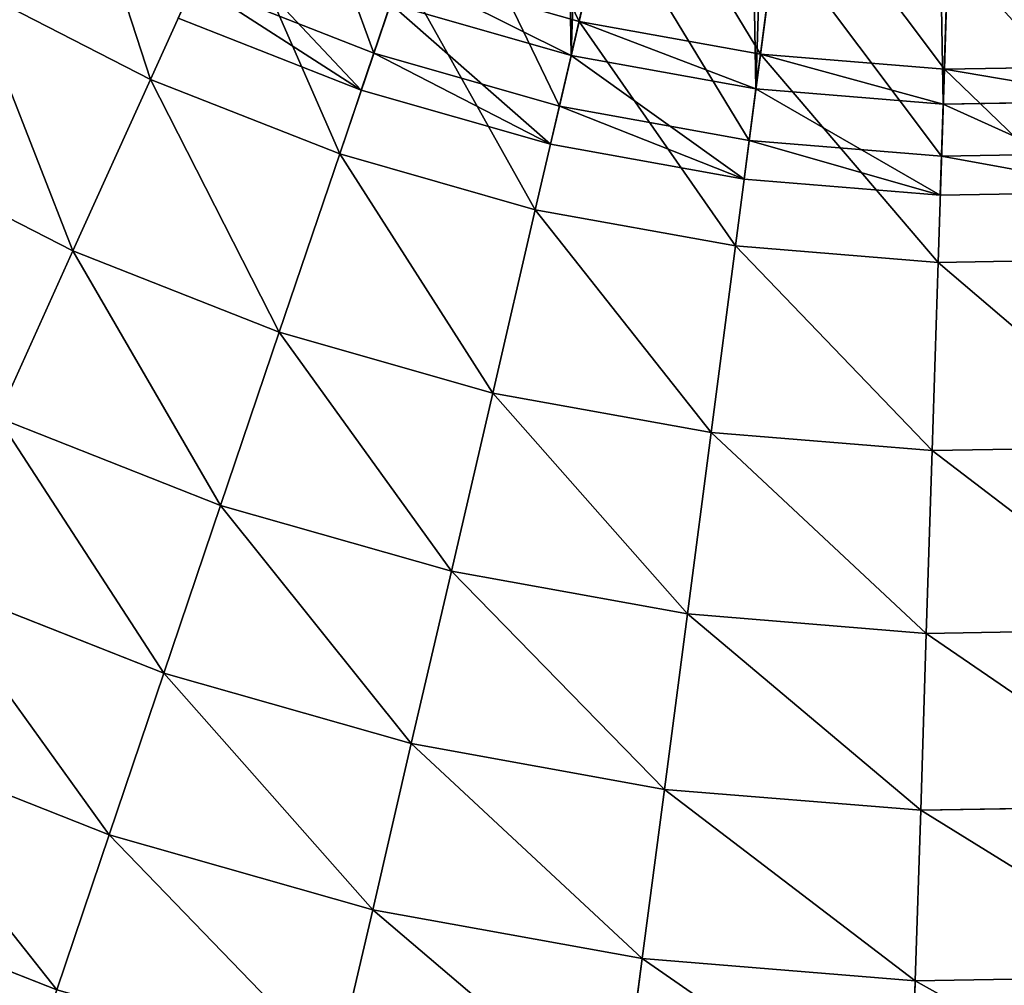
# Model space of a CAD drawing. Extents: x 5 to 635, y -14 to 121.
# Tile 333 of 453: x 574 to 585, y 22 to 33. Entities that reach past the tile are written whole.
import ezdxf

# ---------------------------------------------------------------- set-up
doc = ezdxf.new("R2010")
doc.units = 0
doc.layers.get('0').update_dxf_attribs({"color": 13, "linetype": 'CONTINUOUS'})

# ---------------------------------------------------------------- blocks, each defined once
blk = doc.blocks.new('COMPONENT_4')
for p, q in [((45.653, 31.373, 3.746), (45.145, 29.185, 4.74)), ((45.653, 31.373, 96.134), (45.145, 29.185, 95.139)), ((47.497, 31.039, 3.746), (47.206, 28.812, 4.74)), ((47.206, 28.812, 95.139), (47.497, 31.039, 96.134)), ((49.365, 30.887, 3.746), (49.294, 28.642, 4.74)), ((49.294, 28.642, 95.139), (49.365, 30.887, 96.134)), ((41.182, 30.527, 4.74), (40.278, 28.527, 5.844)), ((41.182, 30.527, 95.139), (40.278, 28.527, 94.036)), ((43.13, 29.758, 4.74), (42.427, 27.68, 5.844)), ((42.427, 27.68, 94.036), (43.13, 29.758, 95.139)), ((43.13, 29.758, 4.74), (45.145, 29.185, 4.74)), ((43.13, 29.758, 95.139), (45.145, 29.185, 95.139)), ((38.222, 29.58, 5.844), (40.278, 28.527, 5.844)), ((38.222, 29.58, 94.036), (40.278, 28.527, 94.036)), ((45.145, 29.185, 4.74), (44.648, 27.047, 5.844)), ((45.145, 29.185, 95.139), (44.648, 27.047, 94.036)), ((45.145, 29.185, 4.74), (47.206, 28.812, 4.74)), ((45.145, 29.185, 95.139), (47.206, 28.812, 95.139)), ((47.206, 28.812, 4.74), (46.921, 26.635, 5.844)), ((46.921, 26.635, 94.036), (47.206, 28.812, 95.139)), ((47.206, 28.812, 4.74), (49.294, 28.642, 4.74)), ((47.206, 28.812, 95.139), (49.294, 28.642, 95.139)), ((49.294, 28.642, 4.74), (49.224, 26.449, 5.844)), ((49.224, 26.449, 94.036), (49.294, 28.642, 95.139)), ((49.294, 28.642, 4.74), (51.388, 28.678, 4.74)), ((49.294, 28.642, 95.139), (51.388, 28.678, 95.139)), ((40.278, 28.527, 5.844), (39.397, 26.579, 7.053)), ((40.278, 28.527, 94.036), (39.397, 26.579, 92.826)), ((40.278, 28.527, 5.844), (42.427, 27.68, 5.844)), ((40.278, 28.527, 94.036), (42.427, 27.68, 94.036)), ((37.155, 27.728, 7.053), (39.397, 26.579, 7.053)), ((37.155, 27.728, 92.826), (39.397, 26.579, 92.826)), ((42.427, 27.68, 5.844), (41.741, 25.655, 7.053)), ((41.741, 25.655, 92.826), (42.427, 27.68, 94.036)), ((42.427, 27.68, 5.844), (44.648, 27.047, 5.844)), ((42.427, 27.68, 94.036), (44.648, 27.047, 94.036)), ((44.648, 27.047, 5.844), (44.165, 24.965, 7.053)), ((44.648, 27.047, 94.036), (44.165, 24.965, 92.826)), ((44.648, 27.047, 5.844), (46.921, 26.635, 5.844)), ((44.648, 27.047, 94.036), (46.921, 26.635, 94.036)), ((46.921, 26.635, 5.844), (46.644, 24.516, 7.053)), ((46.644, 24.516, 92.826), (46.921, 26.635, 94.036)), ((46.921, 26.635, 5.844), (49.224, 26.449, 5.844)), ((46.921, 26.635, 94.036), (49.224, 26.449, 94.036)), ((39.397, 26.579, 7.053), (38.542, 24.687, 8.366)), ((39.397, 26.579, 92.826), (38.542, 24.687, 91.513)), ((39.397, 26.579, 7.053), (41.741, 25.655, 7.053)), ((39.397, 26.579, 92.826), (41.741, 25.655, 92.826)), ((49.224, 26.449, 5.844), (49.155, 24.312, 7.053)), ((49.155, 24.312, 92.826), (49.224, 26.449, 94.036)), ((49.224, 26.449, 5.844), (51.533, 26.488, 5.844)), ((49.224, 26.449, 94.036), (51.533, 26.488, 94.036)), ((41.741, 25.655, 7.053), (41.075, 23.688, 8.366)), ((41.075, 23.688, 91.513), (41.741, 25.655, 92.826)), ((41.741, 25.655, 7.053), (44.165, 24.965, 7.053)), ((41.741, 25.655, 92.826), (44.165, 24.965, 92.826)), ((44.165, 24.965, 7.053), (43.695, 22.943, 8.366)), ((44.165, 24.965, 92.826), (43.695, 22.943, 91.513)), ((44.165, 24.965, 7.053), (46.644, 24.516, 7.053)), ((44.165, 24.965, 92.826), (46.644, 24.516, 92.826)), ((38.542, 24.687, 8.366), (41.075, 23.688, 8.366)), ((38.542, 24.687, 91.513), (41.075, 23.688, 91.513)), ((46.644, 24.516, 7.053), (46.375, 22.457, 8.366)), ((46.375, 22.457, 91.513), (46.644, 24.516, 92.826)), ((46.644, 24.516, 7.053), (49.155, 24.312, 7.053)), ((46.644, 24.516, 92.826), (49.155, 24.312, 92.826)), ((49.155, 24.312, 7.053), (49.089, 22.237, 8.366)), ((49.089, 22.237, 91.513), (49.155, 24.312, 92.826)), ((49.155, 24.312, 7.053), (51.675, 24.355, 7.053)), ((49.155, 24.312, 92.826), (51.675, 24.355, 92.826)), ((41.075, 23.688, 8.366), (40.431, 21.786, 9.779)), ((40.431, 21.786, 90.1), (41.075, 23.688, 91.513)), ((41.075, 23.688, 8.366), (43.695, 22.943, 8.366)), ((41.075, 23.688, 91.513), (43.695, 22.943, 91.513)), ((43.695, 22.943, 8.366), (43.24, 20.986, 9.779)), ((43.695, 22.943, 91.513), (43.24, 20.986, 90.1)), ((43.695, 22.943, 8.366), (46.375, 22.457, 8.366)), ((43.695, 22.943, 91.513), (46.375, 22.457, 91.513)), ((37.714, 22.857, 9.779), (40.431, 21.786, 9.779)), ((37.714, 22.857, 90.1), (40.431, 21.786, 90.1)), ((46.375, 22.457, 8.366), (46.114, 20.465, 9.779)), ((46.114, 20.465, 90.1), (46.375, 22.457, 91.513)), ((46.375, 22.457, 8.366), (49.089, 22.237, 8.366)), ((46.375, 22.457, 91.513), (49.089, 22.237, 91.513)), ((49.089, 22.237, 8.366), (51.812, 22.284, 8.366)), ((49.089, 22.237, 91.513), (51.812, 22.284, 91.513)), ((49.089, 22.237, 8.366), (49.025, 20.229, 9.779)), ((49.025, 20.229, 90.1), (49.089, 22.237, 91.513)), ((40.431, 21.786, 9.779), (39.81, 19.951, 11.289)), ((39.81, 19.951, 88.59), (40.431, 21.786, 90.1)), ((40.431, 21.786, 9.779), (43.24, 20.986, 9.779)), ((40.431, 21.786, 90.1), (43.24, 20.986, 90.1)), ((36.916, 21.092, 11.289), (39.81, 19.951, 11.289)), ((36.916, 21.092, 88.59), (39.81, 19.951, 88.59)), ((43.24, 20.986, 9.779), (42.802, 19.099, 11.289)), ((43.24, 20.986, 90.1), (42.802, 19.099, 88.59)), ((43.24, 20.986, 9.779), (46.114, 20.465, 9.779)), ((43.24, 20.986, 90.1), (46.114, 20.465, 90.1)), ((46.114, 20.465, 9.779), (45.863, 18.545, 11.289)), ((45.863, 18.545, 88.59), (46.114, 20.465, 90.1)), ((46.114, 20.465, 9.779), (49.025, 20.229, 9.779)), ((46.114, 20.465, 90.1), (49.025, 20.229, 90.1)), ((49.025, 20.229, 9.779), (51.945, 20.279, 9.779)), ((49.025, 20.229, 90.1), (51.945, 20.279, 90.1)), ((49.025, 20.229, 9.779), (48.963, 18.293, 11.289)), ((48.963, 18.293, 88.59), (49.025, 20.229, 90.1)), ((39.81, 19.951, 11.289), (39.214, 18.189, 12.892)), ((39.214, 18.189, 86.987), (39.81, 19.951, 88.59)), ((39.81, 19.951, 11.289), (42.802, 19.099, 11.289)), ((39.81, 19.951, 88.59), (42.802, 19.099, 88.59)), ((36.15, 19.396, 12.892), (39.214, 18.189, 12.892)), ((36.15, 19.396, 86.987), (39.214, 18.189, 86.987)), ((42.802, 19.099, 11.289), (42.381, 17.287, 12.892)), ((42.802, 19.099, 88.59), (42.381, 17.287, 86.987)), ((42.802, 19.099, 11.289), (45.863, 18.545, 11.289)), ((42.802, 19.099, 88.59), (45.863, 18.545, 88.59)), ((45.863, 18.545, 11.289), (45.621, 16.7, 12.892)), ((45.621, 16.7, 86.987), (45.863, 18.545, 88.59)), ((45.863, 18.545, 11.289), (48.963, 18.293, 11.289)), ((45.863, 18.545, 88.59), (48.963, 18.293, 88.59)), ((48.963, 18.293, 11.289), (52.073, 18.346, 11.289)), ((48.963, 18.293, 88.59), (52.073, 18.346, 88.59)), ((48.963, 18.293, 11.289), (48.904, 16.433, 12.892)), ((48.904, 16.433, 86.987), (48.963, 18.293, 88.59))]:
    blk.add_line(p, q)
mesh = blk.add_polyface()
corners = [(43.851, 31.886, 3.746), (45.145, 29.185, 4.74), (43.13, 29.758, 4.74), (45.653, 31.373, 3.746)]
mesh.append_faces([[corners[k] for k in face] for face in [(0, 1, 2), (1, 0, 3)]], dxfattribs={"vtx0": -1})
mesh = blk.add_polyface()
corners = [(45.145, 29.185, 95.139), (43.851, 31.886, 96.134), (43.13, 29.758, 95.139), (45.653, 31.373, 96.134)]
mesh.append_faces([[corners[k] for k in face] for face in [(0, 1, 2), (1, 0, 3)]], dxfattribs={"vtx0": -1})
mesh = blk.add_polyface()
corners = [(39.318, 31.482, 4.74), (40.278, 28.527, 5.844), (38.222, 29.58, 5.844), (41.182, 30.527, 4.74)]
mesh.append_faces([[corners[k] for k in face] for face in [(0, 1, 2), (1, 0, 3)]], dxfattribs={"vtx0": -1})
mesh = blk.add_polyface()
corners = [(40.278, 28.527, 94.036), (39.318, 31.482, 95.139), (38.222, 29.58, 94.036), (41.182, 30.527, 95.139)]
mesh.append_faces([[corners[k] for k in face] for face in [(0, 1, 2), (1, 0, 3)]], dxfattribs={"vtx0": -1})
mesh = blk.add_polyface()
corners = [(45.653, 31.373, 3.746), (47.206, 28.812, 4.74), (45.145, 29.185, 4.74), (47.497, 31.039, 3.746)]
mesh.append_faces([[corners[k] for k in face] for face in [(0, 1, 2), (1, 0, 3)]], dxfattribs={"vtx0": -1})
mesh = blk.add_polyface()
corners = [(47.206, 28.812, 95.139), (45.653, 31.373, 96.134), (45.145, 29.185, 95.139), (47.497, 31.039, 96.134)]
mesh.append_faces([[corners[k] for k in face] for face in [(0, 1, 2), (1, 0, 3)]], dxfattribs={"vtx0": -1})
mesh = blk.add_polyface()
corners = [(47.497, 31.039, 3.746), (49.294, 28.642, 4.74), (47.206, 28.812, 4.74), (49.365, 30.887, 3.746)]
mesh.append_faces([[corners[k] for k in face] for face in [(0, 1, 2), (1, 0, 3)]], dxfattribs={"vtx0": -1})
mesh = blk.add_polyface()
corners = [(49.294, 28.642, 95.139), (47.497, 31.039, 96.134), (47.206, 28.812, 95.139), (49.365, 30.887, 96.134)]
mesh.append_faces([[corners[k] for k in face] for face in [(0, 1, 2), (1, 0, 3)]], dxfattribs={"vtx0": -1})
mesh = blk.add_polyface()
corners = [(49.365, 30.887, 3.746), (51.388, 28.678, 4.74), (49.294, 28.642, 4.74), (51.239, 30.92, 3.746)]
mesh.append_faces([[corners[k] for k in face] for face in [(0, 1, 2), (1, 0, 3)]], dxfattribs={"vtx0": -1})
mesh = blk.add_polyface()
corners = [(51.388, 28.678, 95.139), (49.365, 30.887, 96.134), (49.294, 28.642, 95.139), (51.239, 30.92, 96.134)]
mesh.append_faces([[corners[k] for k in face] for face in [(0, 1, 2), (1, 0, 3)]], dxfattribs={"vtx0": -1})
mesh = blk.add_polyface()
corners = [(41.182, 30.527, 4.74), (42.427, 27.68, 5.844), (40.278, 28.527, 5.844), (43.13, 29.758, 4.74)]
mesh.append_faces([[corners[k] for k in face] for face in [(0, 1, 2), (1, 0, 3)]], dxfattribs={"vtx0": -1})
mesh = blk.add_polyface()
corners = [(42.427, 27.68, 94.036), (41.182, 30.527, 95.139), (40.278, 28.527, 94.036), (43.13, 29.758, 95.139)]
mesh.append_faces([[corners[k] for k in face] for face in [(0, 1, 2), (1, 0, 3)]], dxfattribs={"vtx0": -1})
mesh = blk.add_polyface()
corners = [(43.13, 29.758, 4.74), (44.648, 27.047, 5.844), (42.427, 27.68, 5.844), (45.145, 29.185, 4.74)]
mesh.append_faces([[corners[k] for k in face] for face in [(0, 1, 2), (1, 0, 3)]], dxfattribs={"vtx0": -1})
mesh = blk.add_polyface()
corners = [(44.648, 27.047, 94.036), (43.13, 29.758, 95.139), (42.427, 27.68, 94.036), (45.145, 29.185, 95.139)]
mesh.append_faces([[corners[k] for k in face] for face in [(0, 1, 2), (1, 0, 3)]], dxfattribs={"vtx0": -1})
mesh = blk.add_polyface()
corners = [(38.222, 29.58, 5.844), (39.397, 26.579, 7.053), (37.155, 27.728, 7.053), (40.278, 28.527, 5.844)]
mesh.append_faces([[corners[k] for k in face] for face in [(0, 1, 2), (1, 0, 3)]], dxfattribs={"vtx0": -1})
mesh = blk.add_polyface()
corners = [(39.397, 26.579, 92.826), (38.222, 29.58, 94.036), (37.155, 27.728, 92.826), (40.278, 28.527, 94.036)]
mesh.append_faces([[corners[k] for k in face] for face in [(0, 1, 2), (1, 0, 3)]], dxfattribs={"vtx0": -1})
mesh = blk.add_polyface()
corners = [(45.145, 29.185, 4.74), (46.921, 26.635, 5.844), (44.648, 27.047, 5.844), (47.206, 28.812, 4.74)]
mesh.append_faces([[corners[k] for k in face] for face in [(0, 1, 2), (1, 0, 3)]], dxfattribs={"vtx0": -1})
mesh = blk.add_polyface()
corners = [(46.921, 26.635, 94.036), (45.145, 29.185, 95.139), (44.648, 27.047, 94.036), (47.206, 28.812, 95.139)]
mesh.append_faces([[corners[k] for k in face] for face in [(0, 1, 2), (1, 0, 3)]], dxfattribs={"vtx0": -1})
mesh = blk.add_polyface()
corners = [(47.206, 28.812, 4.74), (49.224, 26.449, 5.844), (46.921, 26.635, 5.844), (49.294, 28.642, 4.74)]
mesh.append_faces([[corners[k] for k in face] for face in [(0, 1, 2), (1, 0, 3)]], dxfattribs={"vtx0": -1})
mesh = blk.add_polyface()
corners = [(49.224, 26.449, 94.036), (47.206, 28.812, 95.139), (46.921, 26.635, 94.036), (49.294, 28.642, 95.139)]
mesh.append_faces([[corners[k] for k in face] for face in [(0, 1, 2), (1, 0, 3)]], dxfattribs={"vtx0": -1})
mesh = blk.add_polyface()
corners = [(49.294, 28.642, 4.74), (51.533, 26.488, 5.844), (49.224, 26.449, 5.844), (51.388, 28.678, 4.74)]
mesh.append_faces([[corners[k] for k in face] for face in [(0, 1, 2), (1, 0, 3)]], dxfattribs={"vtx0": -1})
mesh = blk.add_polyface()
corners = [(51.533, 26.488, 94.036), (49.294, 28.642, 95.139), (49.224, 26.449, 94.036), (51.388, 28.678, 95.139)]
mesh.append_faces([[corners[k] for k in face] for face in [(0, 1, 2), (1, 0, 3)]], dxfattribs={"vtx0": -1})
mesh = blk.add_polyface()
corners = [(40.278, 28.527, 5.844), (41.741, 25.655, 7.053), (39.397, 26.579, 7.053), (42.427, 27.68, 5.844)]
mesh.append_faces([[corners[k] for k in face] for face in [(0, 1, 2), (1, 0, 3)]], dxfattribs={"vtx0": -1})
mesh = blk.add_polyface()
corners = [(41.741, 25.655, 92.826), (40.278, 28.527, 94.036), (39.397, 26.579, 92.826), (42.427, 27.68, 94.036)]
mesh.append_faces([[corners[k] for k in face] for face in [(0, 1, 2), (1, 0, 3)]], dxfattribs={"vtx0": -1})
mesh = blk.add_polyface()
corners = [(37.155, 27.728, 7.053), (38.542, 24.687, 8.366), (36.118, 25.93, 8.366), (39.397, 26.579, 7.053)]
mesh.append_faces([[corners[k] for k in face] for face in [(0, 1, 2), (1, 0, 3)]], dxfattribs={"vtx0": -1})
mesh = blk.add_polyface()
corners = [(38.542, 24.687, 91.513), (37.155, 27.728, 92.826), (36.118, 25.93, 91.513), (39.397, 26.579, 92.826)]
mesh.append_faces([[corners[k] for k in face] for face in [(0, 1, 2), (1, 0, 3)]], dxfattribs={"vtx0": -1})
mesh = blk.add_polyface()
corners = [(42.427, 27.68, 5.844), (44.165, 24.965, 7.053), (41.741, 25.655, 7.053), (44.648, 27.047, 5.844)]
mesh.append_faces([[corners[k] for k in face] for face in [(0, 1, 2), (1, 0, 3)]], dxfattribs={"vtx0": -1})
mesh = blk.add_polyface()
corners = [(44.165, 24.965, 92.826), (42.427, 27.68, 94.036), (41.741, 25.655, 92.826), (44.648, 27.047, 94.036)]
mesh.append_faces([[corners[k] for k in face] for face in [(0, 1, 2), (1, 0, 3)]], dxfattribs={"vtx0": -1})
mesh = blk.add_polyface()
corners = [(44.648, 27.047, 5.844), (46.644, 24.516, 7.053), (44.165, 24.965, 7.053), (46.921, 26.635, 5.844)]
mesh.append_faces([[corners[k] for k in face] for face in [(0, 1, 2), (1, 0, 3)]], dxfattribs={"vtx0": -1})
mesh = blk.add_polyface()
corners = [(46.644, 24.516, 92.826), (44.648, 27.047, 94.036), (44.165, 24.965, 92.826), (46.921, 26.635, 94.036)]
mesh.append_faces([[corners[k] for k in face] for face in [(0, 1, 2), (1, 0, 3)]], dxfattribs={"vtx0": -1})
mesh = blk.add_polyface()
corners = [(46.921, 26.635, 5.844), (49.155, 24.312, 7.053), (46.644, 24.516, 7.053), (49.224, 26.449, 5.844)]
mesh.append_faces([[corners[k] for k in face] for face in [(0, 1, 2), (1, 0, 3)]], dxfattribs={"vtx0": -1})
mesh = blk.add_polyface()
corners = [(49.155, 24.312, 92.826), (46.921, 26.635, 94.036), (46.644, 24.516, 92.826), (49.224, 26.449, 94.036)]
mesh.append_faces([[corners[k] for k in face] for face in [(0, 1, 2), (1, 0, 3)]], dxfattribs={"vtx0": -1})
mesh = blk.add_polyface()
corners = [(39.397, 26.579, 7.053), (41.075, 23.688, 8.366), (38.542, 24.687, 8.366), (41.741, 25.655, 7.053)]
mesh.append_faces([[corners[k] for k in face] for face in [(0, 1, 2), (1, 0, 3)]], dxfattribs={"vtx0": -1})
mesh = blk.add_polyface()
corners = [(41.075, 23.688, 91.513), (39.397, 26.579, 92.826), (38.542, 24.687, 91.513), (41.741, 25.655, 92.826)]
mesh.append_faces([[corners[k] for k in face] for face in [(0, 1, 2), (1, 0, 3)]], dxfattribs={"vtx0": -1})
mesh = blk.add_polyface()
corners = [(49.224, 26.449, 5.844), (51.675, 24.355, 7.053), (49.155, 24.312, 7.053), (51.533, 26.488, 5.844)]
mesh.append_faces([[corners[k] for k in face] for face in [(0, 1, 2), (1, 0, 3)]], dxfattribs={"vtx0": -1})
mesh = blk.add_polyface()
corners = [(51.675, 24.355, 92.826), (49.224, 26.449, 94.036), (49.155, 24.312, 92.826), (51.533, 26.488, 94.036)]
mesh.append_faces([[corners[k] for k in face] for face in [(0, 1, 2), (1, 0, 3)]], dxfattribs={"vtx0": -1})
mesh = blk.add_polyface()
corners = [(41.741, 25.655, 7.053), (43.695, 22.943, 8.366), (41.075, 23.688, 8.366), (44.165, 24.965, 7.053)]
mesh.append_faces([[corners[k] for k in face] for face in [(0, 1, 2), (1, 0, 3)]], dxfattribs={"vtx0": -1})
mesh = blk.add_polyface()
corners = [(43.695, 22.943, 91.513), (41.741, 25.655, 92.826), (41.075, 23.688, 91.513), (44.165, 24.965, 92.826)]
mesh.append_faces([[corners[k] for k in face] for face in [(0, 1, 2), (1, 0, 3)]], dxfattribs={"vtx0": -1})
mesh = blk.add_polyface()
corners = [(44.165, 24.965, 7.053), (46.375, 22.457, 8.366), (43.695, 22.943, 8.366), (46.644, 24.516, 7.053)]
mesh.append_faces([[corners[k] for k in face] for face in [(0, 1, 2), (1, 0, 3)]], dxfattribs={"vtx0": -1})
mesh = blk.add_polyface()
corners = [(46.375, 22.457, 91.513), (44.165, 24.965, 92.826), (43.695, 22.943, 91.513), (46.644, 24.516, 92.826)]
mesh.append_faces([[corners[k] for k in face] for face in [(0, 1, 2), (1, 0, 3)]], dxfattribs={"vtx0": -1})
mesh = blk.add_polyface()
corners = [(38.542, 24.687, 8.366), (40.431, 21.786, 9.779), (37.714, 22.857, 9.779), (41.075, 23.688, 8.366)]
mesh.append_faces([[corners[k] for k in face] for face in [(0, 1, 2), (1, 0, 3)]], dxfattribs={"vtx0": -1})
mesh = blk.add_polyface()
corners = [(40.431, 21.786, 90.1), (38.542, 24.687, 91.513), (37.714, 22.857, 90.1), (41.075, 23.688, 91.513)]
mesh.append_faces([[corners[k] for k in face] for face in [(0, 1, 2), (1, 0, 3)]], dxfattribs={"vtx0": -1})
mesh = blk.add_polyface()
corners = [(46.644, 24.516, 7.053), (49.089, 22.237, 8.366), (46.375, 22.457, 8.366), (49.155, 24.312, 7.053)]
mesh.append_faces([[corners[k] for k in face] for face in [(0, 1, 2), (1, 0, 3)]], dxfattribs={"vtx0": -1})
mesh = blk.add_polyface()
corners = [(49.089, 22.237, 91.513), (46.644, 24.516, 92.826), (46.375, 22.457, 91.513), (49.155, 24.312, 92.826)]
mesh.append_faces([[corners[k] for k in face] for face in [(0, 1, 2), (1, 0, 3)]], dxfattribs={"vtx0": -1})
mesh = blk.add_polyface()
corners = [(49.155, 24.312, 7.053), (51.812, 22.284, 8.366), (49.089, 22.237, 8.366), (51.675, 24.355, 7.053)]
mesh.append_faces([[corners[k] for k in face] for face in [(0, 1, 2), (1, 0, 3)]], dxfattribs={"vtx0": -1})
mesh = blk.add_polyface()
corners = [(51.812, 22.284, 91.513), (49.155, 24.312, 92.826), (49.089, 22.237, 91.513), (51.675, 24.355, 92.826)]
mesh.append_faces([[corners[k] for k in face] for face in [(0, 1, 2), (1, 0, 3)]], dxfattribs={"vtx0": -1})
mesh = blk.add_polyface()
corners = [(41.075, 23.688, 8.366), (43.24, 20.986, 9.779), (40.431, 21.786, 9.779), (43.695, 22.943, 8.366)]
mesh.append_faces([[corners[k] for k in face] for face in [(0, 1, 2), (1, 0, 3)]], dxfattribs={"vtx0": -1})
mesh = blk.add_polyface()
corners = [(43.24, 20.986, 90.1), (41.075, 23.688, 91.513), (40.431, 21.786, 90.1), (43.695, 22.943, 91.513)]
mesh.append_faces([[corners[k] for k in face] for face in [(0, 1, 2), (1, 0, 3)]], dxfattribs={"vtx0": -1})
mesh = blk.add_polyface()
corners = [(43.695, 22.943, 8.366), (46.114, 20.465, 9.779), (43.24, 20.986, 9.779), (46.375, 22.457, 8.366)]
mesh.append_faces([[corners[k] for k in face] for face in [(0, 1, 2), (1, 0, 3)]], dxfattribs={"vtx0": -1})
mesh = blk.add_polyface()
corners = [(46.114, 20.465, 90.1), (43.695, 22.943, 91.513), (43.24, 20.986, 90.1), (46.375, 22.457, 91.513)]
mesh.append_faces([[corners[k] for k in face] for face in [(0, 1, 2), (1, 0, 3)]], dxfattribs={"vtx0": -1})
mesh = blk.add_polyface()
corners = [(37.714, 22.857, 9.779), (39.81, 19.951, 11.289), (36.916, 21.092, 11.289), (40.431, 21.786, 9.779)]
mesh.append_faces([[corners[k] for k in face] for face in [(0, 1, 2), (1, 0, 3)]], dxfattribs={"vtx0": -1})
mesh = blk.add_polyface()
corners = [(39.81, 19.951, 88.59), (37.714, 22.857, 90.1), (36.916, 21.092, 88.59), (40.431, 21.786, 90.1)]
mesh.append_faces([[corners[k] for k in face] for face in [(0, 1, 2), (1, 0, 3)]], dxfattribs={"vtx0": -1})
mesh = blk.add_polyface()
corners = [(46.375, 22.457, 8.366), (49.025, 20.229, 9.779), (46.114, 20.465, 9.779), (49.089, 22.237, 8.366)]
mesh.append_faces([[corners[k] for k in face] for face in [(0, 1, 2), (1, 0, 3)]], dxfattribs={"vtx0": -1})
mesh = blk.add_polyface()
corners = [(49.025, 20.229, 90.1), (46.375, 22.457, 91.513), (46.114, 20.465, 90.1), (49.089, 22.237, 91.513)]
mesh.append_faces([[corners[k] for k in face] for face in [(0, 1, 2), (1, 0, 3)]], dxfattribs={"vtx0": -1})
mesh = blk.add_polyface()
corners = [(49.089, 22.237, 8.366), (51.945, 20.279, 9.779), (49.025, 20.229, 9.779), (51.812, 22.284, 8.366)]
mesh.append_faces([[corners[k] for k in face] for face in [(0, 1, 2), (1, 0, 3)]], dxfattribs={"vtx0": -1})
mesh = blk.add_polyface()
corners = [(51.945, 20.279, 90.1), (49.089, 22.237, 91.513), (49.025, 20.229, 90.1), (51.812, 22.284, 91.513)]
mesh.append_faces([[corners[k] for k in face] for face in [(0, 1, 2), (1, 0, 3)]], dxfattribs={"vtx0": -1})
mesh = blk.add_polyface()
corners = [(40.431, 21.786, 9.779), (42.802, 19.099, 11.289), (39.81, 19.951, 11.289), (43.24, 20.986, 9.779)]
mesh.append_faces([[corners[k] for k in face] for face in [(0, 1, 2), (1, 0, 3)]], dxfattribs={"vtx0": -1})
mesh = blk.add_polyface()
corners = [(42.802, 19.099, 88.59), (40.431, 21.786, 90.1), (39.81, 19.951, 88.59), (43.24, 20.986, 90.1)]
mesh.append_faces([[corners[k] for k in face] for face in [(0, 1, 2), (1, 0, 3)]], dxfattribs={"vtx0": -1})
mesh = blk.add_polyface()
corners = [(36.916, 21.092, 11.289), (39.214, 18.189, 12.892), (36.15, 19.396, 12.892), (39.81, 19.951, 11.289)]
mesh.append_faces([[corners[k] for k in face] for face in [(0, 1, 2), (1, 0, 3)]], dxfattribs={"vtx0": -1})
mesh = blk.add_polyface()
corners = [(39.214, 18.189, 86.987), (36.916, 21.092, 88.59), (36.15, 19.396, 86.987), (39.81, 19.951, 88.59)]
mesh.append_faces([[corners[k] for k in face] for face in [(0, 1, 2), (1, 0, 3)]], dxfattribs={"vtx0": -1})
mesh = blk.add_polyface()
corners = [(43.24, 20.986, 9.779), (45.863, 18.545, 11.289), (42.802, 19.099, 11.289), (46.114, 20.465, 9.779)]
mesh.append_faces([[corners[k] for k in face] for face in [(0, 1, 2), (1, 0, 3)]], dxfattribs={"vtx0": -1})
mesh = blk.add_polyface()
corners = [(45.863, 18.545, 88.59), (43.24, 20.986, 90.1), (42.802, 19.099, 88.59), (46.114, 20.465, 90.1)]
mesh.append_faces([[corners[k] for k in face] for face in [(0, 1, 2), (1, 0, 3)]], dxfattribs={"vtx0": -1})
mesh = blk.add_polyface()
corners = [(46.114, 20.465, 9.779), (48.963, 18.293, 11.289), (45.863, 18.545, 11.289), (49.025, 20.229, 9.779)]
mesh.append_faces([[corners[k] for k in face] for face in [(0, 1, 2), (1, 0, 3)]], dxfattribs={"vtx0": -1})
mesh = blk.add_polyface()
corners = [(48.963, 18.293, 88.59), (46.114, 20.465, 90.1), (45.863, 18.545, 88.59), (49.025, 20.229, 90.1)]
mesh.append_faces([[corners[k] for k in face] for face in [(0, 1, 2), (1, 0, 3)]], dxfattribs={"vtx0": -1})
mesh = blk.add_polyface()
corners = [(49.025, 20.229, 9.779), (52.073, 18.346, 11.289), (48.963, 18.293, 11.289), (51.945, 20.279, 9.779)]
mesh.append_faces([[corners[k] for k in face] for face in [(0, 1, 2), (1, 0, 3)]], dxfattribs={"vtx0": -1})
mesh = blk.add_polyface()
corners = [(52.073, 18.346, 88.59), (49.025, 20.229, 90.1), (48.963, 18.293, 88.59), (51.945, 20.279, 90.1)]
mesh.append_faces([[corners[k] for k in face] for face in [(0, 1, 2), (1, 0, 3)]], dxfattribs={"vtx0": -1})
mesh = blk.add_polyface()
corners = [(39.81, 19.951, 11.289), (42.381, 17.287, 12.892), (39.214, 18.189, 12.892), (42.802, 19.099, 11.289)]
mesh.append_faces([[corners[k] for k in face] for face in [(0, 1, 2), (1, 0, 3)]], dxfattribs={"vtx0": -1})
mesh = blk.add_polyface()
corners = [(42.381, 17.287, 86.987), (39.81, 19.951, 88.59), (39.214, 18.189, 86.987), (42.802, 19.099, 88.59)]
mesh.append_faces([[corners[k] for k in face] for face in [(0, 1, 2), (1, 0, 3)]], dxfattribs={"vtx0": -1})
mesh = blk.add_polyface()
corners = [(36.15, 19.396, 12.892), (38.643, 16.503, 14.584), (35.417, 17.775, 14.584), (39.214, 18.189, 12.892)]
mesh.append_faces([[corners[k] for k in face] for face in [(0, 1, 2), (1, 0, 3)]], dxfattribs={"vtx0": -1})
mesh = blk.add_polyface()
corners = [(38.643, 16.503, 85.295), (36.15, 19.396, 86.987), (35.417, 17.775, 85.295), (39.214, 18.189, 86.987)]
mesh.append_faces([[corners[k] for k in face] for face in [(0, 1, 2), (1, 0, 3)]], dxfattribs={"vtx0": -1})
mesh = blk.add_polyface()
corners = [(42.802, 19.099, 11.289), (45.621, 16.7, 12.892), (42.381, 17.287, 12.892), (45.863, 18.545, 11.289)]
mesh.append_faces([[corners[k] for k in face] for face in [(0, 1, 2), (1, 0, 3)]], dxfattribs={"vtx0": -1})
mesh = blk.add_polyface()
corners = [(45.621, 16.7, 86.987), (42.802, 19.099, 88.59), (42.381, 17.287, 86.987), (45.863, 18.545, 88.59)]
mesh.append_faces([[corners[k] for k in face] for face in [(0, 1, 2), (1, 0, 3)]], dxfattribs={"vtx0": -1})
mesh = blk.add_polyface()
corners = [(45.863, 18.545, 11.289), (48.904, 16.433, 12.892), (45.621, 16.7, 12.892), (48.963, 18.293, 11.289)]
mesh.append_faces([[corners[k] for k in face] for face in [(0, 1, 2), (1, 0, 3)]], dxfattribs={"vtx0": -1})
mesh = blk.add_polyface()
corners = [(48.904, 16.433, 86.987), (45.863, 18.545, 88.59), (45.621, 16.7, 86.987), (48.963, 18.293, 88.59)]
mesh.append_faces([[corners[k] for k in face] for face in [(0, 1, 2), (1, 0, 3)]], dxfattribs={"vtx0": -1})
mesh = blk.add_polyface()
corners = [(48.963, 18.293, 11.289), (52.197, 16.49, 12.892), (48.904, 16.433, 12.892), (52.073, 18.346, 11.289)]
mesh.append_faces([[corners[k] for k in face] for face in [(0, 1, 2), (1, 0, 3)]], dxfattribs={"vtx0": -1})
mesh = blk.add_polyface()
corners = [(52.197, 16.49, 86.987), (48.963, 18.293, 88.59), (48.904, 16.433, 86.987), (52.073, 18.346, 88.59)]
mesh.append_faces([[corners[k] for k in face] for face in [(0, 1, 2), (1, 0, 3)]], dxfattribs={"vtx0": -1})
blk = doc.blocks.new('DIFFERENCE')
for p, q in [((45.653, 31.373, 96.134), (45.145, 29.185, 95.139)), ((42.814, 28.824, 96.59), (43.565, 31.043, 97.628)), ((47.206, 28.812, 95.139), (47.497, 31.039, 96.134)), ((49.294, 28.642, 95.139), (49.365, 30.887, 96.134)), ((44.922, 28.224, 96.59), (45.452, 30.506, 97.628)), ((47.078, 27.833, 96.59), (47.382, 30.157, 97.628)), ((49.262, 27.656, 96.59), (49.337, 29.998, 97.628)), ((43.13, 29.758, 95.139), (45.145, 29.185, 95.139)), ((40.775, 29.627, 96.59), (42.814, 28.824, 96.59)), ((43.003, 29.383, 94.94), (42.672, 28.404, 96.367)), ((43.003, 29.383, 94.94), (45.055, 28.798, 94.94)), ((40.593, 29.223, 96.367), (42.672, 28.404, 96.367)), ((45.145, 29.185, 95.139), (45.055, 28.798, 94.94)), ((45.145, 29.185, 95.139), (47.206, 28.812, 95.139)), ((42.672, 28.404, 96.367), (42.814, 28.824, 96.59)), ((42.814, 28.824, 96.59), (44.922, 28.224, 96.59)), ((45.055, 28.798, 94.94), (44.821, 27.792, 96.367)), ((45.055, 28.798, 94.94), (47.154, 28.418, 94.94)), ((47.154, 28.418, 94.94), (47.206, 28.812, 95.139)), ((47.206, 28.812, 95.139), (49.294, 28.642, 95.139)), ((49.281, 28.246, 94.94), (49.294, 28.642, 95.139)), ((49.294, 28.642, 95.139), (51.388, 28.678, 95.139)), ((42.672, 28.404, 96.367), (44.821, 27.792, 96.367)), ((47.154, 28.418, 94.94), (47.02, 27.394, 96.367)), ((47.154, 28.418, 94.94), (49.281, 28.246, 94.94)), ((44.821, 27.792, 96.367), (44.922, 28.224, 96.59)), ((44.922, 28.224, 96.59), (47.078, 27.833, 96.59)), ((49.281, 28.246, 94.94), (49.248, 27.213, 96.367)), ((49.281, 28.246, 94.94), (51.414, 28.282, 94.94)), ((44.821, 27.792, 96.367), (47.02, 27.394, 96.367)), ((47.02, 27.394, 96.367), (47.078, 27.833, 96.59)), ((47.078, 27.833, 96.59), (49.262, 27.656, 96.59)), ((49.248, 27.213, 96.367), (49.262, 27.656, 96.59)), ((49.262, 27.656, 96.59), (51.453, 27.694, 96.59)), ((47.02, 27.394, 96.367), (49.248, 27.213, 96.367)), ((49.248, 27.213, 96.367), (51.483, 27.251, 96.367))]:
    blk.add_line(p, q)
mesh = blk.add_polyface()
corners = [(28.418, 52.795, 94.94), (28.282, 48.535, 94.94), (28.246, 50.668, 94.94), (28.528, 46.416, 94.94), (28.798, 54.894, 94.94), (28.98, 44.331, 94.94), (29.383, 56.946, 94.94), (29.634, 42.3, 94.94), (30.165, 58.931, 94.94), (30.484, 40.343, 94.94), (31.138, 60.829, 94.94), (31.522, 38.479, 94.94), (32.293, 62.623, 94.94), (32.738, 36.726, 94.94), (33.618, 64.295, 94.94), (34.119, 35.1, 94.94), (35.1, 65.83, 94.94), (35.654, 33.618, 94.94), (36.726, 67.211, 94.94), (37.326, 32.293, 94.94), (38.479, 68.427, 94.94), (39.12, 31.138, 94.94), (40.343, 69.465, 94.94), (41.018, 30.165, 94.94), (42.3, 70.315, 94.94), (43.003, 29.383, 94.94), (44.331, 70.969, 94.94), (45.055, 28.798, 94.94), (46.416, 71.421, 94.94), (47.154, 28.418, 94.94), (48.535, 71.667, 94.94), (49.281, 28.246, 94.94), (50.668, 71.703, 94.94), (51.414, 28.282, 94.94), (52.795, 71.531, 94.94), (53.533, 28.528, 94.94), (54.894, 71.151, 94.94), (55.618, 28.98, 94.94), (56.946, 70.566, 94.94), (57.649, 29.634, 94.94), (58.931, 69.784, 94.94), (59.606, 30.484, 94.94), (60.829, 68.811, 94.94), (61.47, 31.522, 94.94), (62.623, 67.656, 94.94), (63.223, 32.738, 94.94), (64.295, 66.331, 94.94), (64.849, 34.119, 94.94), (65.83, 64.849, 94.94), (66.331, 35.654, 94.94), (67.211, 63.223, 94.94), (67.656, 37.326, 94.94), (68.427, 61.47, 94.94), (68.811, 39.12, 94.94), (69.465, 59.606, 94.94), (69.784, 41.018, 94.94), (70.315, 57.649, 94.94), (70.566, 43.003, 94.94), (70.969, 55.618, 94.94), (71.151, 45.055, 94.94), (71.421, 53.533, 94.94), (71.531, 47.154, 94.94), (71.667, 51.414, 94.94), (71.703, 49.281, 94.94)]
mesh.append_faces([[corners[k] for k in face] for face in [(0, 1, 2), (61, 62, 63)]], dxfattribs={"vtx0": -1})
mesh.append_faces([[corners[k] for k in face] for face in [(1, 0, 3), (3, 4, 5), (5, 6, 7), (7, 8, 9), (9, 10, 11), (11, 12, 13), (13, 14, 15), (15, 16, 17), (17, 18, 19), (19, 20, 21), (21, 22, 23), (23, 24, 25), (25, 26, 27), (27, 28, 29), (29, 30, 31), (31, 32, 33), (33, 34, 35), (35, 36, 37), (37, 38, 39), (39, 40, 41), (41, 42, 43), (43, 44, 45), (45, 46, 47), (47, 48, 49), (49, 50, 51), (51, 52, 53), (53, 54, 55), (55, 56, 57), (57, 58, 59), (59, 60, 61)]], dxfattribs={"vtx0": -1, "vtx1": -1})
mesh.append_faces([[corners[k] for k in face] for face in [(3, 0, 4), (5, 4, 6), (7, 6, 8), (9, 8, 10), (11, 10, 12), (13, 12, 14), (15, 14, 16), (17, 16, 18), (19, 18, 20), (21, 20, 22), (23, 22, 24), (25, 24, 26), (27, 26, 28), (29, 28, 30), (31, 30, 32), (33, 32, 34), (35, 34, 36), (37, 36, 38), (39, 38, 40), (41, 40, 42), (43, 42, 44), (45, 44, 46), (47, 46, 48), (49, 48, 50), (51, 50, 52), (53, 52, 54), (55, 54, 56), (57, 56, 58), (59, 58, 60), (61, 60, 62)]], dxfattribs={"vtx0": -1, "vtx2": -1})
mesh = blk.add_polyface()
corners = [(43.851, 31.886, 96.134), (45.145, 29.185, 95.139), (43.13, 29.758, 95.139), (45.653, 31.373, 96.134)]
mesh.append_faces([[corners[k] for k in face] for face in [(0, 1, 2), (1, 0, 3)]], dxfattribs={"vtx0": -1})
mesh = blk.add_polyface()
corners = [(42.814, 28.824, 96.59), (41.741, 31.763, 97.628), (40.775, 29.627, 96.59), (43.565, 31.043, 97.628)]
mesh.append_faces([[corners[k] for k in face] for face in [(0, 1, 2), (1, 0, 3)]], dxfattribs={"vtx0": -1})
mesh = blk.add_polyface()
corners = [(45.653, 31.373, 96.134), (47.206, 28.812, 95.139), (45.145, 29.185, 95.139), (47.497, 31.039, 96.134)]
mesh.append_faces([[corners[k] for k in face] for face in [(0, 1, 2), (1, 0, 3)]], dxfattribs={"vtx0": -1})
mesh = blk.add_polyface()
corners = [(44.922, 28.224, 96.59), (43.565, 31.043, 97.628), (42.814, 28.824, 96.59), (45.452, 30.506, 97.628)]
mesh.append_faces([[corners[k] for k in face] for face in [(0, 1, 2), (1, 0, 3)]], dxfattribs={"vtx0": -1})
mesh = blk.add_polyface()
corners = [(47.497, 31.039, 96.134), (49.294, 28.642, 95.139), (47.206, 28.812, 95.139), (49.365, 30.887, 96.134)]
mesh.append_faces([[corners[k] for k in face] for face in [(0, 1, 2), (1, 0, 3)]], dxfattribs={"vtx0": -1})
mesh = blk.add_polyface()
corners = [(49.365, 30.887, 96.134), (51.388, 28.678, 95.139), (49.294, 28.642, 95.139), (51.239, 30.92, 96.134)]
mesh.append_faces([[corners[k] for k in face] for face in [(0, 1, 2), (1, 0, 3)]], dxfattribs={"vtx0": -1})
mesh = blk.add_polyface()
corners = [(47.078, 27.833, 96.59), (45.452, 30.506, 97.628), (44.922, 28.224, 96.59), (47.382, 30.157, 97.628)]
mesh.append_faces([[corners[k] for k in face] for face in [(0, 1, 2), (1, 0, 3)]], dxfattribs={"vtx0": -1})
mesh = blk.add_polyface()
corners = [(42.672, 28.404, 96.367), (41.018, 30.165, 94.94), (43.003, 29.383, 94.94), (40.593, 29.223, 96.367)]
mesh.append_faces([[corners[k] for k in face] for face in [(0, 1, 2), (1, 0, 3)]], dxfattribs={"vtx0": -1})
mesh = blk.add_polyface()
corners = [(49.262, 27.656, 96.59), (47.382, 30.157, 97.628), (47.078, 27.833, 96.59), (49.337, 29.998, 97.628)]
mesh.append_faces([[corners[k] for k in face] for face in [(0, 1, 2), (1, 0, 3)]], dxfattribs={"vtx0": -1})
mesh = blk.add_polyface()
corners = [(51.453, 27.694, 96.59), (49.337, 29.998, 97.628), (49.262, 27.656, 96.59), (51.298, 30.032, 97.628)]
mesh.append_faces([[corners[k] for k in face] for face in [(0, 1, 2), (1, 0, 3)]], dxfattribs={"vtx0": -1})
mesh = blk.add_polyface()
corners = [(43.13, 29.758, 95.139), (45.055, 28.798, 94.94), (43.003, 29.383, 94.94), (45.145, 29.185, 95.139)]
mesh.append_faces([[corners[k] for k in face] for face in [(0, 1, 2), (1, 0, 3)]], dxfattribs={"vtx0": -1})
mesh = blk.add_polyface()
corners = [(42.672, 28.404, 96.367), (40.775, 29.627, 96.59), (40.593, 29.223, 96.367), (42.814, 28.824, 96.59)]
mesh.append_faces([[corners[k] for k in face] for face in [(0, 1, 2), (1, 0, 3)]], dxfattribs={"vtx0": -1})
mesh = blk.add_polyface()
corners = [(44.821, 27.792, 96.367), (43.003, 29.383, 94.94), (45.055, 28.798, 94.94), (42.672, 28.404, 96.367)]
mesh.append_faces([[corners[k] for k in face] for face in [(0, 1, 2), (1, 0, 3)]], dxfattribs={"vtx0": -1})
mesh = blk.add_polyface()
corners = [(45.145, 29.185, 95.139), (47.154, 28.418, 94.94), (45.055, 28.798, 94.94), (47.206, 28.812, 95.139)]
mesh.append_faces([[corners[k] for k in face] for face in [(0, 1, 2), (1, 0, 3)]], dxfattribs={"vtx0": -1})
mesh = blk.add_polyface()
corners = [(44.821, 27.792, 96.367), (42.814, 28.824, 96.59), (42.672, 28.404, 96.367), (44.922, 28.224, 96.59)]
mesh.append_faces([[corners[k] for k in face] for face in [(0, 1, 2), (1, 0, 3)]], dxfattribs={"vtx0": -1})
mesh = blk.add_polyface()
corners = [(47.02, 27.394, 96.367), (45.055, 28.798, 94.94), (47.154, 28.418, 94.94), (44.821, 27.792, 96.367)]
mesh.append_faces([[corners[k] for k in face] for face in [(0, 1, 2), (1, 0, 3)]], dxfattribs={"vtx0": -1})
mesh = blk.add_polyface()
corners = [(47.206, 28.812, 95.139), (49.281, 28.246, 94.94), (47.154, 28.418, 94.94), (49.294, 28.642, 95.139)]
mesh.append_faces([[corners[k] for k in face] for face in [(0, 1, 2), (1, 0, 3)]], dxfattribs={"vtx0": -1})
mesh = blk.add_polyface()
corners = [(49.294, 28.642, 95.139), (51.414, 28.282, 94.94), (49.281, 28.246, 94.94), (51.388, 28.678, 95.139)]
mesh.append_faces([[corners[k] for k in face] for face in [(0, 1, 2), (1, 0, 3)]], dxfattribs={"vtx0": -1})
mesh = blk.add_polyface()
corners = [(49.248, 27.213, 96.367), (47.154, 28.418, 94.94), (49.281, 28.246, 94.94), (47.02, 27.394, 96.367)]
mesh.append_faces([[corners[k] for k in face] for face in [(0, 1, 2), (1, 0, 3)]], dxfattribs={"vtx0": -1})
mesh = blk.add_polyface()
corners = [(47.02, 27.394, 96.367), (44.922, 28.224, 96.59), (44.821, 27.792, 96.367), (47.078, 27.833, 96.59)]
mesh.append_faces([[corners[k] for k in face] for face in [(0, 1, 2), (1, 0, 3)]], dxfattribs={"vtx0": -1})
mesh = blk.add_polyface()
corners = [(51.483, 27.251, 96.367), (49.281, 28.246, 94.94), (51.414, 28.282, 94.94), (49.248, 27.213, 96.367)]
mesh.append_faces([[corners[k] for k in face] for face in [(0, 1, 2), (1, 0, 3)]], dxfattribs={"vtx0": -1})
mesh = blk.add_polyface()
corners = [(49.248, 27.213, 96.367), (47.078, 27.833, 96.59), (47.02, 27.394, 96.367), (49.262, 27.656, 96.59)]
mesh.append_faces([[corners[k] for k in face] for face in [(0, 1, 2), (1, 0, 3)]], dxfattribs={"vtx0": -1})
mesh = blk.add_polyface()
corners = [(51.483, 27.251, 96.367), (49.262, 27.656, 96.59), (49.248, 27.213, 96.367), (51.453, 27.694, 96.59)]
mesh.append_faces([[corners[k] for k in face] for face in [(0, 1, 2), (1, 0, 3)]], dxfattribs={"vtx0": -1})
blk = doc.blocks.new('COMPONENT_5')
blk.add_blockref('COMPONENT_4', (0, 0))
at = {"zscale": 0.9000000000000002}
blk.add_blockref('DIFFERENCE', (0, 0, 9.494), dxfattribs=at)
blk = doc.blocks.new('GROUP_3')
blk.add_blockref('COMPONENT_5', (530, 1.542))

msp = doc.modelspace()

# ---------------------------------------------------------------- block references
msp.add_blockref('GROUP_3', (5.278, 2.031, 2.908))

doc.saveas('drawing.dxf')
